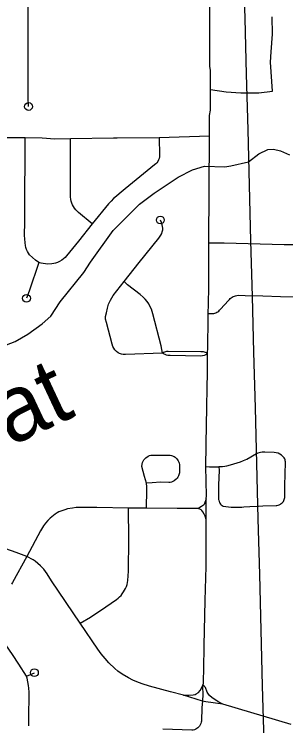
# Model space of a CAD drawing. Extents: x -19 to 366, y -4 to 359.
# Drawn here: x 149.023 to 149.352, y 191.956 to 192.818 of the extents above; entities that cross this region are included whole.
import ezdxf

# ---------------------------------------------------------------- set-up
doc = ezdxf.new("R2010")
doc.units = 0
for name, color, linetype in [('Level 33', 7, 'Continuous'), ('Level 35', 7, 'Continuous'), ('Level 60', 7, 'Continuous')]:
    doc.layers.add(name, color=color, linetype=linetype)

msp = doc.modelspace()

# ---------------------------------------------------------------- linework, layer by layer
at = {"layer": 'Level 33'}
for points in [[(149.04058, 192.70639), (149.04015, 192.71759), (149.03974, 192.95611), (149.03993, 192.98698), (149.03982, 192.99127), (149.03949, 192.99535), (149.03889, 192.99941), (149.03808, 193.00342), (149.03702, 193.00737), (149.03574, 193.01126), (149.03421, 193.01506), (149.03045, 193.02338), (149.02659, 193.03072)], [(149.26077, 192.72687), (149.26079, 192.74194), (149.2608, 192.75041), (149.25987, 192.75477), (149.25984, 192.82371), (149.25983, 192.85415)], [(149.26077, 192.72687), (149.27997, 192.72411), (149.29772, 192.72295), (149.31934, 192.72304), (149.33586, 192.72494), (149.33341, 192.76001), (149.33415, 192.77269), (149.33575, 192.7941), (149.33542, 192.8149)], [(149.25976, 192.67035), (149.25974, 192.69553), (149.26071, 192.70219), (149.26074, 192.71543), (149.26077, 192.72687)], [(149.25976, 192.67035), (149.19878, 192.66872)], [(149.25869, 192.54096), (149.25976, 192.67035)], [(149.03634, 192.66851), (149.01573, 192.66868), (148.99584, 192.66862), (148.98112, 192.66891)], [(149.05315, 192.51759), (149.049, 192.52019), (149.04535, 192.52344), (149.04193, 192.5269), (149.04049, 192.5289), (149.03925, 192.53103), (149.03819, 192.53326), (149.03736, 192.53559), (149.03674, 192.53798), (149.03635, 192.54144), (149.03593, 192.5462), (149.03585, 192.55024), (149.03611, 192.56693), (149.03619, 192.60875), (149.03651, 192.63601), (149.03634, 192.66851)], [(149.09118, 192.66736), (149.07246, 192.66685), (149.0571, 192.66799), (149.03634, 192.66851)], [(149.19878, 192.66872), (149.14773, 192.66827), (149.14342, 192.66823), (149.09118, 192.66736)], [(149.11765, 192.56454), (149.1011, 192.57799), (149.09928, 192.57952), (149.09764, 192.58124), (149.09621, 192.58314), (149.09393, 192.58721), (149.09306, 192.58932), (149.09235, 192.59169), (149.09191, 192.59373), (149.09143, 192.59711), (149.09126, 192.60053), (149.09133, 192.63925), (149.09118, 192.66736)], [(149.19878, 192.66872), (149.19918, 192.64738), (149.19898, 192.64544), (149.19851, 192.64355), (149.19781, 192.64173), (149.19689, 192.64001), (149.19578, 192.63842), (149.19447, 192.63698), (149.19297, 192.63572), (149.15742, 192.60656), (149.15035, 192.60062), (149.1469, 192.59791), (149.14358, 192.59503), (149.14042, 192.59198), (149.13742, 192.58878), (149.11765, 192.56454)], [(149.15651, 192.49437), (149.17465, 192.51735), (149.19849, 192.54716), (149.20085, 192.55046), (149.20181, 192.5525), (149.20253, 192.55459), (149.20302, 192.55716), (149.2031, 192.55915), (149.20293, 192.56106), (149.20241, 192.56316), (149.20148, 192.56587), (149.20013, 192.569)], [(149.11765, 192.56454), (149.10095, 192.54338), (149.08661, 192.52572), (149.08489, 192.52376), (149.083, 192.52198), (149.08092, 192.52038), (149.07815, 192.51869), (149.07549, 192.51746), (149.07333, 192.51671), (149.07112, 192.51616), (149.06886, 192.5158), (149.06384, 192.51559), (149.06111, 192.51575), (149.05843, 192.51614), (149.05576, 192.51676), (149.05315, 192.51759)], [(149.25821, 192.45571), (149.25842, 192.46691), (149.2589, 192.48795), (149.25884, 192.50092), (149.25868, 192.52382), (149.25866, 192.52589), (149.25871, 192.53387), (149.25869, 192.54096)], [(149.36272, 192.53895), (149.34985, 192.5391), (149.27738, 192.54083), (149.25869, 192.54096)], [(149.05315, 192.51759), (149.04114, 192.4827), (149.03808, 192.47421)], [(149.13358, 192.44876), (149.13393, 192.45212), (149.13494, 192.45644), (149.13597, 192.46226), (149.13748, 192.467), (149.13968, 192.47195), (149.14287, 192.47767), (149.15651, 192.49437)], [(149.20264, 192.40776), (149.20113, 192.41676), (149.19105, 192.45537), (149.18925, 192.46103), (149.1876, 192.46474), (149.18605, 192.46739), (149.18409, 192.47026), (149.18161, 192.47326), (149.17934, 192.47555), (149.17559, 192.4788), (149.16046, 192.49062), (149.15651, 192.49437)], [(149.25821, 192.45571), (149.26157, 192.45561), (149.26474, 192.45594), (149.26608, 192.45622), (149.26737, 192.45665), (149.26861, 192.45722), (149.26977, 192.45793), (149.27086, 192.45876), (149.27185, 192.4597), (149.27272, 192.46075), (149.27283, 192.46091), (149.28269, 192.47169), (149.28365, 192.47283), (149.28471, 192.47387), (149.28589, 192.47479), (149.28715, 192.4756), (149.28845, 192.47626), (149.28986, 192.4768), (149.29127, 192.47718), (149.2943, 192.47782), (149.30265, 192.47752), (149.32433, 192.477), (149.34541, 192.47638), (149.36292, 192.47594)], [(149.25728, 192.40676), (149.2575, 192.4151), (149.2581, 192.44906), (149.25821, 192.45571)], [(149.155, 192.40629), (149.15298, 192.40658), (149.15086, 192.40719), (149.14908, 192.40799), (149.14699, 192.40963), (149.14499, 192.41169), (149.14363, 192.4136), (149.14254, 192.4159), (149.14164, 192.41852), (149.13483, 192.44481), (149.13358, 192.44876)], [(149.20264, 192.40776), (149.15792, 192.40617), (149.155, 192.40629)], [(149.25728, 192.40676), (149.25605, 192.40816), (149.25459, 192.40867), (149.25226, 192.40926), (149.24933, 192.4095), (149.20977, 192.40979), (149.20774, 192.4096), (149.20392, 192.40848), (149.20264, 192.40776)], [(149.25728, 192.40676), (149.25539, 192.40583), (149.25303, 192.40473), (149.24933, 192.40427), (149.21189, 192.40482), (149.20925, 192.40506), (149.20744, 192.4054), (149.20605, 192.40593), (149.20405, 192.40711), (149.20264, 192.40776)], [(149.25592, 192.3217), (149.2563, 192.34061), (149.25669, 192.36726), (149.25704, 192.38235), (149.2571, 192.40026), (149.25728, 192.40676)], [(149.25509, 192.27035), (149.25592, 192.3217)], [(149.18324, 192.2501), (149.18077, 192.25845), (149.17783, 192.27036), (149.17812, 192.27334), (149.17864, 192.27512), (149.18022, 192.27841), (149.18129, 192.27986), (149.1826, 192.28113), (149.18553, 192.28299), (149.18707, 192.28363), (149.18867, 192.28406), (149.19032, 192.28429), (149.2101, 192.28433), (149.2119, 192.28413), (149.21364, 192.28371), (149.21669, 192.2825), (149.21792, 192.28175), (149.21903, 192.28082), (149.22001, 192.27975), (149.22168, 192.27724), (149.22236, 192.27585), (149.22287, 192.27438), (149.2232, 192.27285), (149.22335, 192.2713), (149.2233, 192.26502), (149.22313, 192.26274), (149.2221, 192.25897), (149.22141, 192.2575), (149.22048, 192.25616), (149.21938, 192.25498), (149.21672, 192.25297), (149.21523, 192.25217), (149.21363, 192.25156), (149.21199, 192.25117), (149.21031, 192.251), (149.20028, 192.25132), (149.19009, 192.25079), (149.18324, 192.2501)], [(149.27111, 192.26998), (149.27115, 192.2661), (149.27059, 192.24776), (149.27067, 192.23068), (149.27087, 192.22952), (149.27122, 192.22827), (149.2717, 192.22708), (149.27233, 192.22596), (149.2731, 192.22492), (149.27395, 192.22397), (149.27493, 192.22313), (149.27601, 192.22241), (149.28599, 192.22141), (149.29868, 192.22141), (149.30121, 192.22158), (149.30852, 192.22206), (149.31902, 192.22253), (149.32433, 192.22297), (149.34046, 192.22318), (149.34123, 192.22331), (149.34269, 192.22367), (149.34412, 192.22417), (149.34548, 192.22482), (149.34652, 192.2255), (149.34749, 192.2263), (149.34834, 192.22721), (149.34909, 192.22821), (149.34972, 192.2293), (149.35019, 192.23046), (149.35053, 192.23167), (149.35073, 192.2329), (149.35092, 192.24774), (149.35136, 192.26095), (149.35147, 192.27628), (149.35137, 192.27718), (149.35112, 192.27843), (149.3507, 192.27964), (149.35017, 192.2808), (149.3469, 192.28408), (149.34292, 192.28642), (149.33799, 192.28747), (149.32668, 192.28776), (149.3249, 192.28783), (149.3232, 192.28774), (149.32153, 192.28751), (149.31988, 192.28712), (149.31826, 192.28659), (149.31669, 192.28592), (149.30473, 192.27898), (149.30443, 192.27885), (149.30054, 192.27721), (149.29661, 192.2757), (149.2926, 192.27433), (149.28856, 192.2731), (149.2845, 192.27201), (149.28038, 192.27107), (149.27812, 192.27066), (149.2752, 192.27027), (149.27227, 192.27002), (149.27111, 192.26998)], [(149.25545, 192.23121), (149.25595, 192.235), (149.25509, 192.27035)], [(149.25509, 192.27035), (149.25964, 192.27014), (149.26637, 192.26998), (149.26933, 192.26993), (149.27111, 192.26998)], [(149.18343, 192.22007), (149.18383, 192.24231), (149.1837, 192.2459), (149.18324, 192.2501)], [(149.03861, 192.16145), (149.02574, 192.16634), (148.99888, 192.17542), (148.99103, 192.17865), (148.98621, 192.18084), (148.98236, 192.18286), (148.98016, 192.18422), (148.979, 192.18493), (148.97254, 192.18956), (148.96618, 192.19495), (148.94271, 192.21765), (148.925, 192.23427)], [(149.25545, 192.23121), (149.25316, 192.22461), (149.25232, 192.22349), (149.24998, 192.22186), (149.24793, 192.22072), (149.24629, 192.22009), (149.2438, 192.21942)], [(149.25565, 192.20639), (149.25545, 192.23121)], [(149.16167, 192.21992), (149.12345, 192.22072), (149.10563, 192.22083), (149.09841, 192.22064), (149.09388, 192.22012), (149.08778, 192.21908), (149.08468, 192.21819), (149.07742, 192.21547), (149.07521, 192.2142), (149.07293, 192.21265), (149.06671, 192.20784), (149.06376, 192.20506), (149.06106, 192.20172), (149.05886, 192.19851), (149.05514, 192.1924), (149.03861, 192.16145)], [(149.10305, 192.08079), (149.11549, 192.08784), (149.13401, 192.10035), (149.14696, 192.10927), (149.14897, 192.11082), (149.15084, 192.11253), (149.15256, 192.11438), (149.15411, 192.11638), (149.15552, 192.11849), (149.15794, 192.1229), (149.15897, 192.12518), (149.15977, 192.12754), (149.16036, 192.12996), (149.16074, 192.13243), (149.16142, 192.14372), (149.1618, 192.18243), (149.16167, 192.21992)], [(149.18343, 192.22007), (149.16167, 192.21992)], [(149.2438, 192.21942), (149.22042, 192.21958), (149.18343, 192.22007)], [(149.25565, 192.20639), (149.25433, 192.2102), (149.25321, 192.21282), (149.25176, 192.21538), (149.25055, 192.217), (149.24953, 192.21787), (149.24792, 192.21862), (149.24625, 192.21906), (149.2438, 192.21942)], [(149.25159, 192.00582), (149.25231, 192.00777), (149.25317, 192.04956), (149.25326, 192.05374), (149.25438, 192.10812), (149.25575, 192.14941), (149.25555, 192.19062), (149.25565, 192.20639)], [(149.03861, 192.16145), (149.02115, 192.13004), (149.01996, 192.12791)], [(149.10305, 192.08079), (149.06847, 192.1322), (149.06304, 192.14053), (149.05901, 192.14606), (149.05746, 192.14786), (149.055, 192.15028), (149.04858, 192.15581), (149.04634, 192.15729), (149.03861, 192.16145)], [(149.21233, 191.99774), (149.18706, 192.0046), (149.178, 192.00741), (149.17171, 192.00966), (149.16681, 192.01174), (149.16159, 192.01443), (149.15381, 192.01902), (149.14873, 192.02248), (149.14496, 192.02573), (149.13788, 192.03276), (149.13321, 192.03784), (149.12841, 192.04365), (149.12441, 192.04931), (149.10305, 192.08079)], [(149.03816, 192.01654), (149.02865, 192.03125), (149.02101, 192.04269), (149.00879, 192.06094), (149.006, 192.06477), (149.00394, 192.0672), (149.00138, 192.06963), (148.99846, 192.07154), (148.99768, 192.07198), (148.99189, 192.0742)], [(149.03816, 192.01654), (149.0477, 192.02073)], [(149.04098, 191.95633), (149.04102, 191.96391), (149.04118, 191.99715), (149.04099, 192.00198), (149.04068, 192.00534), (149.03892, 192.01428), (149.03816, 192.01654)], [(149.22818, 191.99341), (149.23445, 191.99365), (149.23972, 191.99406), (149.24226, 191.99449), (149.24339, 191.99495), (149.24622, 191.99694), (149.24823, 191.99916), (149.24997, 192.00196), (149.25159, 192.00582)], [(149.25106, 191.98626), (149.25159, 191.98828), (149.25201, 191.99257), (149.25159, 192.00582)], [(149.27561, 191.98267), (149.27085, 191.98512), (149.2686, 191.98647), (149.26302, 191.99022), (149.2596, 191.99301), (149.25825, 191.99455), (149.25673, 191.99712), (149.25466, 192.00282), (149.25339, 192.00412), (149.25159, 192.00582)], [(149.22818, 191.99341), (149.21233, 191.99774)], [(149.25106, 191.98626), (149.22818, 191.99341)], [(149.25106, 191.98626), (149.25044, 191.97855), (149.24981, 191.96223), (149.24958, 191.96066), (149.24912, 191.95914), (149.24848, 191.9577), (149.24759, 191.95588), (149.24669, 191.9551), (149.24556, 191.954), (149.24429, 191.95305), (149.24291, 191.95226), (149.24146, 191.95166), (149.23993, 191.95125), (149.23835, 191.95103), (149.20298, 191.95225)], [(149.27561, 191.98267), (149.25515, 191.98566), (149.25106, 191.98626)], [(149.35857, 191.95815), (149.27561, 191.98267)]]:
    msp.add_lwpolyline(points, dxfattribs=at)
for centre in [(149.04058, 192.70639), (149.20013, 192.569), (149.03808, 192.47421), (149.0477, 192.02073)]:
    msp.add_circle(centre, 0.00473, dxfattribs=at)
at = {"layer": 'Level 35'}
for points in [[(149.30702, 192.63962), (149.31923, 192.64903), (149.33017, 192.65424), (149.33717, 192.65487), (149.34552, 192.65265), (149.35636, 192.6478)], [(149.0066, 192.41484), (149.02435, 192.42201), (149.03962, 192.43067), (149.05713, 192.44333), (149.06747, 192.45271), (149.07906, 192.47007), (149.10755, 192.50539), (149.11559, 192.51797), (149.14311, 192.55613), (149.17485, 192.58826), (149.19254, 192.60131), (149.22174, 192.6207), (149.23909, 192.62976), (149.25345, 192.63405), (149.27809, 192.6335), (149.28528, 192.6347), (149.30702, 192.63962)]]:
    msp.add_lwpolyline(points, dxfattribs=at)
at = {"layer": 'Level 60'}
for points in [[(154.11585, 1.87092), (153.9063, 10.48743), (153.69602, 19.10409), (153.48501, 27.72087), (153.27327, 36.3378), (153.0608, 44.95486), (152.84759, 53.57206), (152.63366, 62.1894), (152.419, 70.80688), (152.20362, 79.42449), (151.98751, 88.04225), (151.77068, 96.66014), (151.55312, 105.27817), (151.33484, 113.89634), (151.11584, 122.51465), (150.89612, 131.13311), (150.67568, 139.7517), (150.45452, 148.37043), (150.23264, 156.98931), (150.01005, 165.60832), (149.78674, 174.22748), (149.56272, 182.84677), (149.33799, 191.46621), (149.11254, 200.0858), (148.88638, 208.70552), (148.65952, 217.32539), (148.43194, 225.9454), (148.20366, 234.56555), (147.97466, 243.18584), (147.74497, 251.80628), (147.51457, 260.42687), (147.28346, 269.04759), (147.05165, 277.66846), (146.81914, 286.28948), (146.58593, 294.91064), (146.35202, 303.53194), (146.11742, 312.15339), (145.88211, 320.77499), (145.64611, 329.39673), (145.40941, 338.01861), (145.17202, 346.64065)], [(0, 189.51617), (7.11214, 189.52059), (14.22427, 189.53386), (21.33637, 189.55597), (28.44845, 189.58693), (35.56048, 189.62672), (42.67245, 189.67537), (49.78436, 189.73285), (56.89619, 189.79918), (64.00793, 189.87436), (71.11958, 189.95838), (78.23111, 190.05124), (85.34253, 190.15294), (92.45381, 190.26349), (99.56495, 190.38288), (106.67593, 190.51112), (113.78675, 190.6482), (120.89739, 190.79412), (128.00785, 190.94888), (135.11811, 191.11248), (142.22816, 191.28493), (149.33799, 191.46621), (156.44759, 191.65634), (163.55694, 191.85531), (170.66605, 192.06312), (177.77489, 192.27977), (184.88345, 192.50526), (191.99173, 192.73959), (199.09971, 192.98276), (206.20739, 193.23477), (213.31474, 193.49561), (220.42177, 193.7653), (227.52845, 194.04382), (234.63479, 194.33118), (241.74076, 194.62738), (248.84635, 194.93241), (255.95157, 195.24628), (263.05638, 195.56898), (270.16079, 195.90052), (277.26478, 196.24089), (284.36834, 196.5901), (291.47147, 196.94814), (298.57414, 197.31501), (305.67635, 197.69072), (312.77809, 198.07525), (319.87934, 198.46862), (326.9801, 198.87082), (334.08035, 199.28185), (341.18009, 199.7017)]]:
    msp.add_spline(points, degree=3, dxfattribs=at)

# ---------------------------------------------------------------- texts
at = {"layer": 'Level 35'}
msp.add_text('Flat', height=0.08, rotation=25.09709, dxfattribs=at).set_placement((148.93758, 192.25679))

doc.saveas('drawing.dxf')
